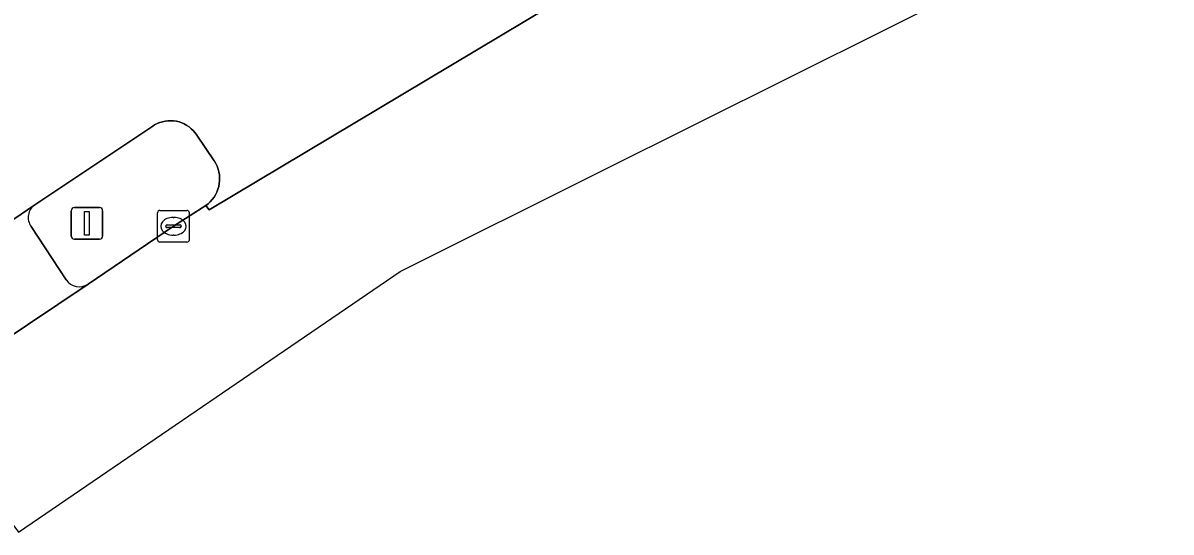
# Model space of a CAD drawing. Extents: x 157445 to 158888, y 383061 to 384688.
# Drawn here: x 158816.11 to 158852.32, y 383789.72 to 383805.8 of the extents above; entities that cross this region are included whole.
import ezdxf

# ---------------------------------------------------------------- set-up
doc = ezdxf.new("R2010")
doc.units = 0
for name, color, linetype in [('IMGEO_Fietspad_open', 7, 'Continuous'), ('IMGEO_Kolk', 7, 'Continuous'), ('IMGEO_Lichtmast', 7, 'Continuous'), ('IMGEO_OVBaan_gesloten', 7, 'Continuous'), ('IMGEO_Rijbaan_regionaal_gesloten', 7, 'Continuous'), ('IMGEO_Verkeerseiland_open', 7, 'Continuous')]:
    doc.layers.add(name, color=color, linetype=linetype)

msp = doc.modelspace()

# ---------------------------------------------------------------- linework, layer by layer
at = {"layer": 'IMGEO_Fietspad_open'}
for points in [[(158816.478, 383800.056), (158813.591, 383798.083)], [(158817.467, 383797.687), (158816.367, 383799.372)], [(158815.28, 383795.626), (158818.164, 383797.553)]]:
    msp.add_lwpolyline(points, dxfattribs=at)
for centre, radius, start, end in [((158816.755, 383799.66), 0.483, 124.993, 216.5717), ((158817.884, 383797.977), 0.508, 214.7691, 303.4659)]:
    msp.add_arc(centre, radius, start, end, dxfattribs=at)
at = {"layer": 'IMGEO_Kolk'}
for p, q in [((158820.355, 383798.95), (158820.355, 383799.802)), ((158820.43, 383799.876), (158821.282, 383799.876)), ((158821.356, 383799.802), (158821.356, 383798.95)), ((158820.614, 383799.37), (158820.614, 383799.382)), ((158820.657, 383799.419), (158821.055, 383799.419)), ((158820.843, 383799.656), (158820.868, 383799.656)), ((158821.098, 383799.382), (158821.098, 383799.37)), ((158821.052, 383799.333), (158820.654, 383799.333)), ((158820.866, 383799.096), (158820.841, 383799.096)), ((158821.282, 383798.876), (158820.43, 383798.876))]:
    msp.add_line(p, q, dxfattribs=at)
for points in [[(158820.355, 383798.95), (158820.355, 383799.802)], [(158820.43, 383799.876), (158821.282, 383799.876)], [(158821.356, 383799.802), (158821.356, 383798.95)], [(158821.282, 383798.876), (158820.43, 383798.876)]]:
    msp.add_lwpolyline(points, dxfattribs=at)
for centre, radius, start, end in [((158820.432, 383799.8), 0.0765, 91.552, 178.448), ((158820.432, 383799.8), 0.0765, 91.552, 178.448), ((158821.28, 383799.8), 0.0765, 1.552, 88.448), ((158821.28, 383799.8), 0.0765, 1.552, 88.448), ((158820.654, 383799.379), 0.0403, 85.8775, 175.7526), ((158821.059, 383799.381), 0.0386, 1.7309, 96.639), ((158820.651, 383799.369), 0.0366, 178.938, 274.7102), ((158821.055, 383799.376), 0.043, 264.8664, 352.4533), ((158820.432, 383798.952), 0.0765, 181.552, 268.448), ((158820.432, 383798.952), 0.0765, 181.552, 268.448), ((158821.28, 383798.952), 0.0765, 271.552, 358.448), ((158821.28, 383798.952), 0.0765, 271.552, 358.448)]:
    msp.add_arc(centre, radius, start, end, dxfattribs=at)
for centre, major_axis, ratio, start_param, end_param in [((158820.842, 383799.376), (-0.387, 0.002), 0.722429, 4.712389, 7.853982), ((158820.867, 383799.376), (-0.39, 0.002), 0.717154, 1.570796, 4.712389)]:
    msp.add_ellipse(centre, major_axis=major_axis, ratio=ratio, start_param=start_param, end_param=end_param, dxfattribs=at)
at = {"layer": 'IMGEO_Lichtmast'}
for p, q in [((158817.631, 383799.068), (158817.631, 383799.868)), ((158817.631, 383799.868), (158817.631, 383799.068)), ((158817.731, 383799.968), (158818.521, 383799.968)), ((158818.521, 383799.968), (158817.731, 383799.968)), ((158818.621, 383799.868), (158818.621, 383799.068)), ((158818.621, 383799.068), (158818.621, 383799.868)), ((158818.521, 383798.968), (158817.731, 383798.968)), ((158817.731, 383798.968), (158818.521, 383798.968))]:
    msp.add_line(p, q, dxfattribs=at)
msp.add_lwpolyline([(158818.051, 383799.843), (158818.201, 383799.843), (158818.201, 383799.093), (158818.051, 383799.093), (158818.051, 383799.843)], dxfattribs=at)
for centre, start, end in [((158817.731, 383799.868), 90, 180), ((158817.731, 383799.868), 90, 180), ((158818.521, 383799.868), 0, 90), ((158818.521, 383799.868), 360, 90), ((158817.731, 383799.068), 180, 270), ((158817.731, 383799.068), 180, 270), ((158818.521, 383799.068), 270, 0), ((158818.521, 383799.068), 270, 0)]:
    msp.add_arc(centre, 0.1, start, end, dxfattribs=at)
at = {"layer": 'IMGEO_OVBaan_gesloten'}
msp.add_lwpolyline([(158815.971, 383789.724), (158828.008, 383797.949), (158834.346, 383801.115), (158852.323, 383810.095), (158850.891, 383812.453), (158848.954, 383815.564), (158847.829, 383815.004), (158846.362, 383814.238), (158846.225, 383814.166), (158844.762, 383813.392), (158843.254, 383812.6), (158838.664, 383810.149), (158838.794, 383809.959), (158821.977, 383799.899), (158821.877, 383800.028), (158820.853, 383799.375), (158818.164, 383797.553), (158815.28, 383795.626), (158812.898, 383793.979), (158814.946, 383791.079), (158814.981, 383791.033), (158815.971, 383789.724)], dxfattribs=at)
at = {"layer": 'IMGEO_Rijbaan_regionaal_gesloten'}
msp.add_lwpolyline([(158813.591, 383798.083), (158816.478, 383800.056), (158820.202, 383802.538), (158820.262, 383802.576), (158820.341, 383802.617), (158820.423, 383802.65), (158820.508, 383802.677), (158820.594, 383802.695), (158820.682, 383802.706), (158820.771, 383802.709), (158820.859, 383802.704), (158820.947, 383802.691), (158821.033, 383802.67), (158821.117, 383802.642), (158821.198, 383802.606), (158821.276, 383802.563), (158821.35, 383802.513), (158821.418, 383802.457), (158821.482, 383802.396), (158821.54, 383802.328), (158821.591, 383802.256), (158822.138, 383801.447), (158822.146, 383801.435), (158822.193, 383801.354), (158822.232, 383801.27), (158822.264, 383801.183), (158822.288, 383801.093), (158822.303, 383801.001), (158822.31, 383800.909), (158822.31, 383800.816), (158822.3, 383800.723), (158822.283, 383800.632), (158822.257, 383800.543), (158822.224, 383800.456), (158822.183, 383800.373), (158822.135, 383800.293), (158822.079, 383800.219), (158822.018, 383800.149), (158821.95, 383800.085), (158821.877, 383800.028), (158821.977, 383799.899), (158838.794, 383809.959)], dxfattribs=at)
at = {"layer": 'IMGEO_Verkeerseiland_open'}
for points in [[(158818.164, 383797.553), (158820.853, 383799.375), (158821.877, 383800.028), (158821.95, 383800.085), (158822.018, 383800.149), (158822.079, 383800.219), (158822.135, 383800.293), (158822.183, 383800.373), (158822.224, 383800.456), (158822.257, 383800.543), (158822.283, 383800.632), (158822.3, 383800.723), (158822.31, 383800.816), (158822.31, 383800.909), (158822.303, 383801.001), (158822.288, 383801.093), (158822.264, 383801.183), (158822.232, 383801.27), (158822.193, 383801.354), (158822.146, 383801.435), (158822.138, 383801.447), (158821.591, 383802.256), (158821.54, 383802.328), (158821.482, 383802.396), (158821.418, 383802.457), (158821.35, 383802.513), (158821.276, 383802.563), (158821.198, 383802.606), (158821.117, 383802.642), (158821.033, 383802.67), (158820.947, 383802.691), (158820.859, 383802.704), (158820.771, 383802.709), (158820.682, 383802.706), (158820.594, 383802.695), (158820.508, 383802.677), (158820.423, 383802.65), (158820.341, 383802.617), (158820.262, 383802.576), (158820.202, 383802.538), (158816.478, 383800.056)], [(158816.367, 383799.372), (158817.467, 383797.687)]]:
    msp.add_lwpolyline(points, dxfattribs=at)
for centre, radius, start, end in [((158816.755, 383799.66), 0.483, 124.993, 216.5717), ((158817.884, 383797.977), 0.508, 214.7691, 303.4659)]:
    msp.add_arc(centre, radius, start, end, dxfattribs=at)

doc.saveas('drawing.dxf')
